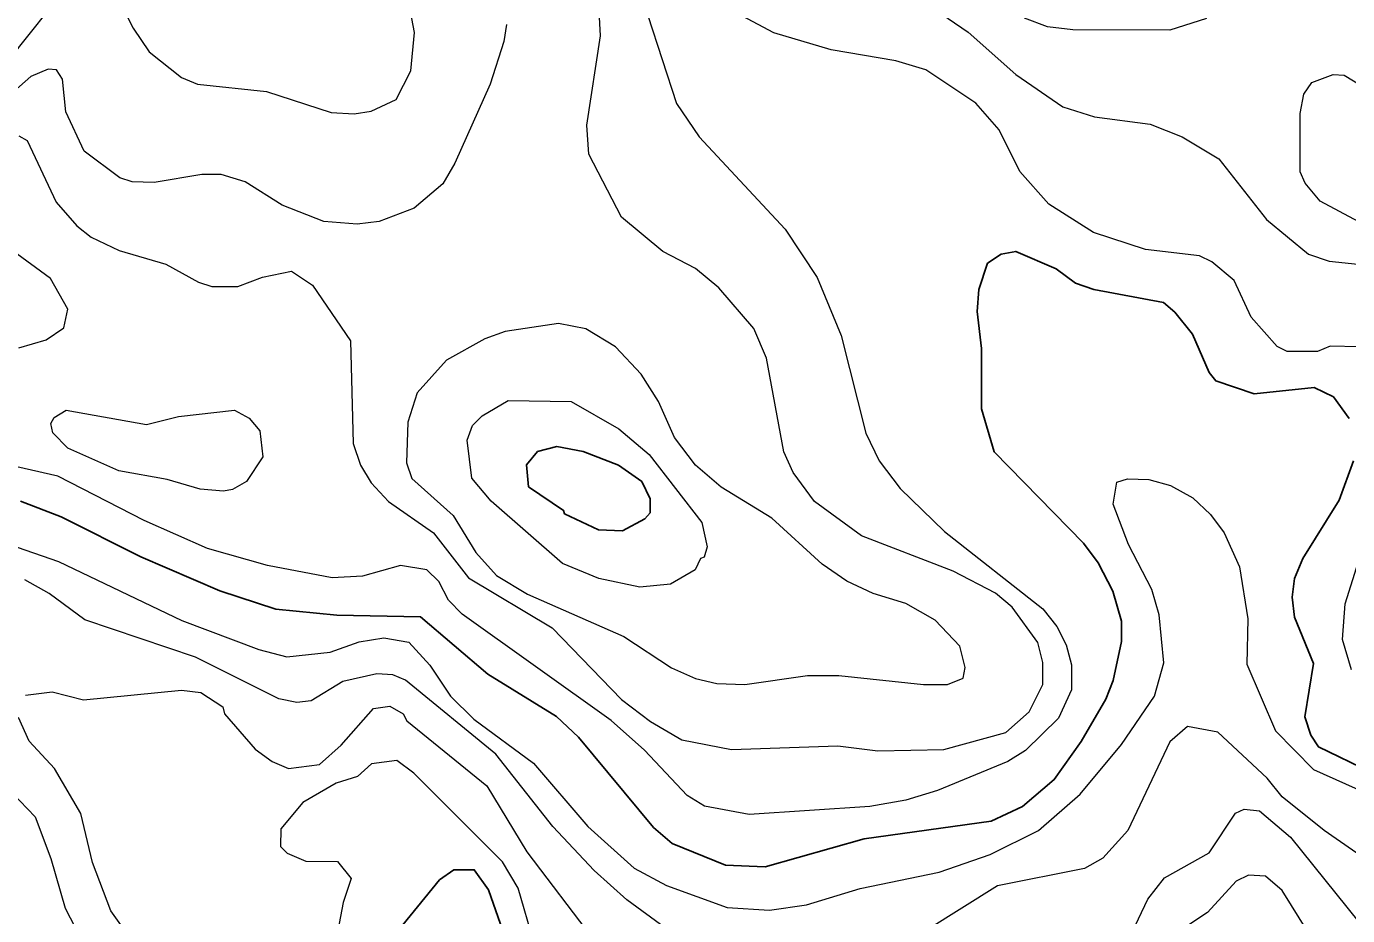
# Model space of a CAD drawing. Extents: x 673.3 to 698.5, y 6984.3 to 7012.3.
# Drawn here: x 688.869 to 690.061, y 6996.968 to 6997.77 of the extents above; entities that cross this region are included whole.
import ezdxf

# ---------------------------------------------------------------- set-up
doc = ezdxf.new("R2010")
doc.units = 0
doc.header["$LTSCALE"] = 0.032
doc.layers.add('1', color=7, linetype='Continuous', lineweight=25)
doc.layers.add('2', color=7, linetype='Continuous', lineweight=13)

msp = doc.modelspace()

# ---------------------------------------------------------------- linework, layer by layer
at = {"layer": '1'}
for points in [[(688.8639, 6997.3419), (688.9003, 6997.3278), (688.9723, 6997.2918), (689.0436, 6997.261), (689.0941, 6997.2444), (689.1492, 6997.2391), (689.2247, 6997.2375), (689.2854, 6997.1859), (689.3473, 6997.1477), (689.3673, 6997.1289), (689.4348, 6997.0475), (689.4516, 6997.033), (689.4997, 6997.0135), (689.5355, 6997.012), (689.6248, 6997.0372), (689.7395, 6997.0532), (689.7678, 6997.0664), (689.7963, 6997.0907), (689.8206, 6997.1252), (689.8428, 6997.1631), (689.8496, 6997.18), (689.8569, 6997.2152), (689.8569, 6997.2337), (689.8493, 6997.2606), (689.8361, 6997.2863), (689.8229, 6997.3041), (689.7423, 6997.3863), (689.7307, 6997.4253), (689.7306, 6997.4797), (689.7267, 6997.5129), (689.7282, 6997.5328), (689.7363, 6997.5565), (689.7484, 6997.5647), (689.7616, 6997.5672), (689.7981, 6997.5514), (689.8156, 6997.5387), (689.832, 6997.5328), (689.8949, 6997.521), (689.9051, 6997.5125), (689.9212, 6997.4925), (689.9361, 6997.4579), (689.9421, 6997.4505), (689.9766, 6997.4387), (690.0308, 6997.4443), (690.0483, 6997.4361), (690.0624, 6997.4166)], [(690.0662, 6997.3784), (690.0533, 6997.3429), (690.0205, 6997.2901), (690.0132, 6997.2722), (690.0109, 6997.2554), (690.0131, 6997.2372), (690.0302, 6997.1953), (690.0223, 6997.1472), (690.028, 6997.1308), (690.0347, 6997.1201), (690.082, 6997.0973)], [(689.2968, 6996.9602), (689.2859, 6996.9911), (689.2731, 6997.0093), (689.2546, 6997.0092), (689.2418, 6997.0003), (689.202, 6996.9514)]]:
    msp.add_lwpolyline(points, dxfattribs=at)
msp.add_lwpolyline([(689.3546, 6997.3304), (689.3535, 6997.3336), (689.322, 6997.3549), (689.3203, 6997.3748), (689.3303, 6997.3866), (689.3476, 6997.3913), (689.3715, 6997.3868), (689.4033, 6997.3743), (689.4244, 6997.3596), (689.4318, 6997.3439), (689.4317, 6997.3315), (689.427, 6997.3259), (689.407, 6997.315), (689.3851, 6997.3159)], close=True, dxfattribs=at)
at = {"layer": '2'}
for points in [[(688.8622, 6997.6714), (688.8697, 6997.6673), (688.8958, 6997.6116), (688.9145, 6997.5902), (688.9275, 6997.58), (688.9528, 6997.5679), (688.9948, 6997.5558), (689.0243, 6997.5394), (689.0365, 6997.5356), (689.0599, 6997.5356), (689.082, 6997.5441), (689.1081, 6997.5493), (689.1273, 6997.5369), (689.1614, 6997.4864), (689.164, 6997.394), (689.1705, 6997.3744), (689.18, 6997.3583), (689.1959, 6997.3415), (689.2363, 6997.3132), (689.268, 6997.2726), (689.3433, 6997.2275), (689.406, 6997.163), (689.432, 6997.1432), (689.4605, 6997.1267), (689.5052, 6997.1179), (689.6012, 6997.1211), (689.6373, 6997.1165), (689.6967, 6997.1179), (689.7527, 6997.1331), (689.7736, 6997.1518), (689.786, 6997.1764), (689.786, 6997.1963), (689.7815, 6997.2145), (689.7584, 6997.2464), (689.7434, 6997.2588), (689.7052, 6997.2786), (689.6226, 6997.3107), (689.5802, 6997.3415), (689.5609, 6997.3676), (689.5523, 6997.3865), (689.5369, 6997.4709), (689.5252, 6997.4976), (689.4939, 6997.5345), (689.4726, 6997.5517), (689.4431, 6997.5671), (689.4061, 6997.5982), (689.3765, 6997.6549), (689.3747, 6997.6812), (689.387, 6997.7616), (689.3846, 6997.8065)], [(688.9471, 6997.8053), (688.9655, 6997.7687), (688.9799, 6997.7473), (689.0089, 6997.724), (689.0233, 6997.7181), (689.0857, 6997.7114), (689.1439, 6997.6925), (689.1649, 6997.6912), (689.18, 6997.6937), (689.2028, 6997.7043), (689.2159, 6997.7302), (689.2192, 6997.7648), (689.213, 6997.798)], [(688.645, 6997.7761), (688.6739, 6997.7585), (688.7235, 6997.718), (688.7697, 6997.7026), (688.7986, 6997.7076), (688.824, 6997.719), (688.8619, 6997.7509), (688.8989, 6997.7976)], [(690.0714, 6997.481), (690.0454, 6997.4818), (690.0339, 6997.477), (690.0064, 6997.477), (689.9976, 6997.4815), (689.9739, 6997.5078), (689.9588, 6997.541), (689.9385, 6997.5579), (689.9274, 6997.5632), (689.8786, 6997.569), (689.8319, 6997.5844), (689.7915, 6997.6099), (689.7654, 6997.6394), (689.7467, 6997.6768), (689.7255, 6997.7011), (689.6805, 6997.7309), (689.6535, 6997.7393), (689.5952, 6997.749), (689.5433, 6997.7644), (689.4966, 6997.7895)], [(689.6769, 6997.7937), (689.7188, 6997.7649), (689.7616, 6997.7269), (689.804, 6997.6977), (689.8327, 6997.6886), (689.8828, 6997.6819), (689.9117, 6997.6706), (689.945, 6997.6508), (689.988, 6997.5959), (690.0258, 6997.5647), (690.0445, 6997.5583), (690.0988, 6997.5526)], [(689.4296, 6997.7801), (689.4555, 6997.7007), (689.476, 6997.6706), (689.5537, 6997.5872), (689.5824, 6997.5437), (689.6042, 6997.4914), (689.6264, 6997.4031), (689.6385, 6997.3784), (689.6574, 6997.3533), (689.6973, 6997.3145), (689.786, 6997.2448), (689.7988, 6997.2289), (689.8072, 6997.2123), (689.812, 6997.1943), (689.812, 6997.1718), (689.8001, 6997.1461)], [(689.9336, 6997.7772), (689.9007, 6997.7669), (689.8132, 6997.7672), (689.7904, 6997.7699), (689.7695, 6997.7776)], [(689.3022, 6997.772), (689.2999, 6997.7566), (689.2874, 6997.7182), (689.2557, 6997.6469), (689.2448, 6997.6282), (689.2189, 6997.6063), (689.1872, 6997.5943), (689.1674, 6997.5919), (689.1375, 6997.5943), (689.0999, 6997.609), (689.0664, 6997.6299), (689.0449, 6997.6365), (689.0273, 6997.6366), (688.9842, 6997.6293)], [(688.9842, 6997.6293), (688.9646, 6997.6299), (688.9534, 6997.6335), (688.9213, 6997.6577), (688.9047, 6997.6931), (688.9016, 6997.7225), (688.8961, 6997.7311), (688.8887, 6997.7317), (688.8731, 6997.7249), (688.8476, 6997.7024)], [(688.8622, 6997.4802), (688.8868, 6997.4874), (688.903, 6997.4982), (688.9064, 6997.5152), (688.8909, 6997.5428), (688.8559, 6997.5684)], [(689.8001, 6997.1461), (689.7705, 6997.117), (689.7546, 6997.107), (689.691, 6997.0807), (689.6625, 6997.0722), (689.63, 6997.0665), (689.521, 6997.0591), (689.4809, 6997.0667), (689.4652, 6997.0762), (689.4267, 6997.1173), (689.3965, 6997.144), (689.2622, 6997.2399), (689.2498, 6997.2526), (689.2412, 6997.2693), (689.2303, 6997.2798), (689.2066, 6997.2839), (689.1723, 6997.2742), (689.1448, 6997.2726), (689.0867, 6997.2837), (689.0326, 6997.2992), (688.9752, 6997.3245), (688.8973, 6997.3643), (688.843, 6997.3768)], [(689.7822, 6997.0448), (689.8199, 6997.0775), (689.857, 6997.1222), (689.8869, 6997.166), (689.8951, 6997.196), (689.8911, 6997.2394), (689.8844, 6997.2623), (689.8633, 6997.3029), (689.8496, 6997.3393), (689.8529, 6997.3589), (689.8624, 6997.3621), (689.8818, 6997.3614), (689.9011, 6997.3559), (689.9215, 6997.3448), (689.9373, 6997.3298), (689.9497, 6997.3132), (689.9634, 6997.2827), (689.9709, 6997.2357), (689.9702, 6997.1949), (689.9959, 6997.1348), (690.0303, 6997.0999), (690.1169, 6997.061)], [(690.0646, 6997.1897), (690.0565, 6997.2172), (690.0588, 6997.2494), (690.0914, 6997.3524)], [(688.8606, 6997.3003), (688.8981, 6997.2874), (689.0094, 6997.2341), (689.0789, 6997.208), (689.1039, 6997.2015), (689.1431, 6997.2058), (689.1694, 6997.2149), (689.1915, 6997.2187), (689.214, 6997.2148), (689.233, 6997.1938), (689.2517, 6997.166), (689.2727, 6997.1451), (689.3267, 6997.1056), (689.3756, 6997.0485), (689.4174, 6997.0107), (689.4466, 6996.9951), (689.5013, 6996.9752), (689.5395, 6996.9729), (689.573, 6996.9778), (689.6212, 6996.9924), (689.6925, 6997.0072), (689.7385, 6997.0232), (689.7822, 6997.0448)], [(689.4456, 6996.9565), (689.4107, 6996.9821), (689.3812, 6997.0087), (689.3441, 6997.0484), (689.2927, 6997.1135), (689.211, 6997.1805), (689.1997, 6997.1853), (689.1853, 6997.1861), (689.1547, 6997.1791), (689.1261, 6997.1617), (689.1132, 6997.1602), (689.0967, 6997.1634), (689.0216, 6997.2011), (688.9218, 6997.2348), (688.8897, 6997.2585), (688.8677, 6997.2708)], [(688.8683, 6997.1669), (688.8924, 6997.1699), (688.9205, 6997.1626), (689.0091, 6997.1715), (689.0264, 6997.1692), (689.0463, 6997.1562), (689.0478, 6997.15), (689.0755, 6997.1182), (689.0909, 6997.107), (689.1056, 6997.1008), (689.1334, 6997.1043), (689.1531, 6997.1217), (689.1823, 6997.1549), (689.197, 6997.1569), (689.209, 6997.1501), (689.2122, 6997.1437), (689.2844, 6997.0852), (689.3205, 6997.0255), (689.3804, 6996.9468)], [(688.9573, 6996.9555), (688.9452, 6996.9724), (688.9288, 6997.0158), (688.9182, 6997.0601), (688.8943, 6997.1007), (688.8717, 6997.1254), (688.8619, 6997.1468)], [(689.9167, 6997.1386), (689.9007, 6997.1247), (689.8627, 6997.0448), (689.8403, 6997.0198), (689.8238, 6997.0105), (689.7453, 6996.9948), (689.6809, 6996.9545)], [(690.0911, 6997.0093), (690.0399, 6997.0448), (690.0021, 6997.0752), (689.9884, 6997.0921), (689.9438, 6997.1334), (689.9167, 6997.1386)], [(688.8353, 6997.1003), (688.8769, 6997.0572), (688.8912, 6997.0196), (688.904, 6996.9748), (688.9259, 6996.9324)], [(689.3411, 6996.8954), (689.3127, 6996.9927), (689.2986, 6997.0166), (689.2187, 6997.0964), (689.2032, 6997.1078), (689.1805, 6997.1048), (689.1679, 6997.0934), (689.1484, 6997.0875), (689.1185, 6997.0699), (689.0987, 6997.0462), (689.0984, 6997.0303), (689.1042, 6997.0243), (689.1212, 6997.017), (689.1498, 6997.0168), (689.162, 6997.0015), (689.1549, 6996.9798), (689.1456, 6996.9309)], [(689.8666, 6996.9529), (689.8807, 6996.9829), (689.8958, 6997.002), (689.9361, 6997.0245), (689.9599, 6997.0604), (689.9677, 6997.0639), (689.9815, 6997.0626), (690.0094, 6997.0386), (690.0813, 6996.9495)], [(690.0257, 6996.9523), (690.002, 6996.9906), (689.987, 6997.0037), (689.9715, 6997.0046), (689.9604, 6996.9989), (689.9345, 6996.9707), (689.9178, 6996.9596)]]:
    msp.add_lwpolyline(points, dxfattribs=at)
for points in [[(690.128, 6997.5634), (690.0364, 6997.6126), (690.0226, 6997.6287), (690.0182, 6997.6389), (690.0182, 6997.6917), (690.0214, 6997.709), (690.0289, 6997.7196), (690.0481, 6997.7268), (690.058, 6997.7261), (690.0863, 6997.7092), (690.1032, 6997.6932), (690.1139, 6997.6753), (690.1216, 6997.6672), (690.1256, 6997.6531), (690.1398, 6997.6298), (690.1678, 6997.609), (690.1784, 6997.5975), (690.1849, 6997.582), (690.1836, 6997.5704), (690.1795, 6997.5659), (690.1645, 6997.5599)], [(689.5415, 6997.3265), (689.4958, 6997.3544), (689.4726, 6997.3743), (689.4539, 6997.3994), (689.4393, 6997.4319), (689.4238, 6997.4564), (689.4006, 6997.4812), (689.3738, 6997.4974), (689.3492, 6997.5022), (689.301, 6997.4949), (689.2826, 6997.4882), (689.248, 6997.4692), (689.2216, 6997.4397), (689.2131, 6997.4132), (689.2119, 6997.3766), (689.2169, 6997.3622), (689.254, 6997.3289), (689.2745, 6997.2956), (689.2933, 6997.2749), (689.3212, 6997.2581), (689.408, 6997.2198), (689.4511, 6997.1916), (689.4728, 6997.1818), (689.4919, 6997.1775), (689.5173, 6997.1764), (689.5737, 6997.1845), (689.602, 6997.1846), (689.6785, 6997.1764), (689.7002, 6997.1765), (689.7141, 6997.1821), (689.7159, 6997.1917), (689.7112, 6997.2112), (689.6889, 6997.2344), (689.6625, 6997.2496), (689.6329, 6997.2586), (689.6091, 6997.2698), (689.5871, 6997.2849)], [(689.2884, 6997.3418), (689.271, 6997.3626), (689.2668, 6997.3969), (689.2715, 6997.4102), (689.2802, 6997.419), (689.3036, 6997.4326), (689.3604, 6997.4319), (689.4036, 6997.407), (689.431, 6997.3841), (689.4784, 6997.3225), (689.4831, 6997.3006), (689.4805, 6997.2914), (689.4773, 6997.2902), (689.4725, 6997.2799), (689.4502, 6997.2669), (689.4226, 6997.2644), (689.3856, 6997.2721), (689.3526, 6997.2857)], [(689.0062, 6997.4182), (689.0568, 6997.424), (689.07, 6997.4167), (689.0797, 6997.4054), (689.0824, 6997.3819), (689.0675, 6997.3596), (689.055, 6997.3525), (689.0469, 6997.3508), (689.0259, 6997.3528), (688.9961, 6997.3613), (688.9524, 6997.3693), (688.9065, 6997.3898), (688.8928, 6997.4036), (688.891, 6997.4121), (688.8941, 6997.4174), (688.9049, 6997.4239), (688.9773, 6997.411)]]:
    msp.add_lwpolyline(points, close=True, dxfattribs=at)

doc.saveas('drawing.dxf')
